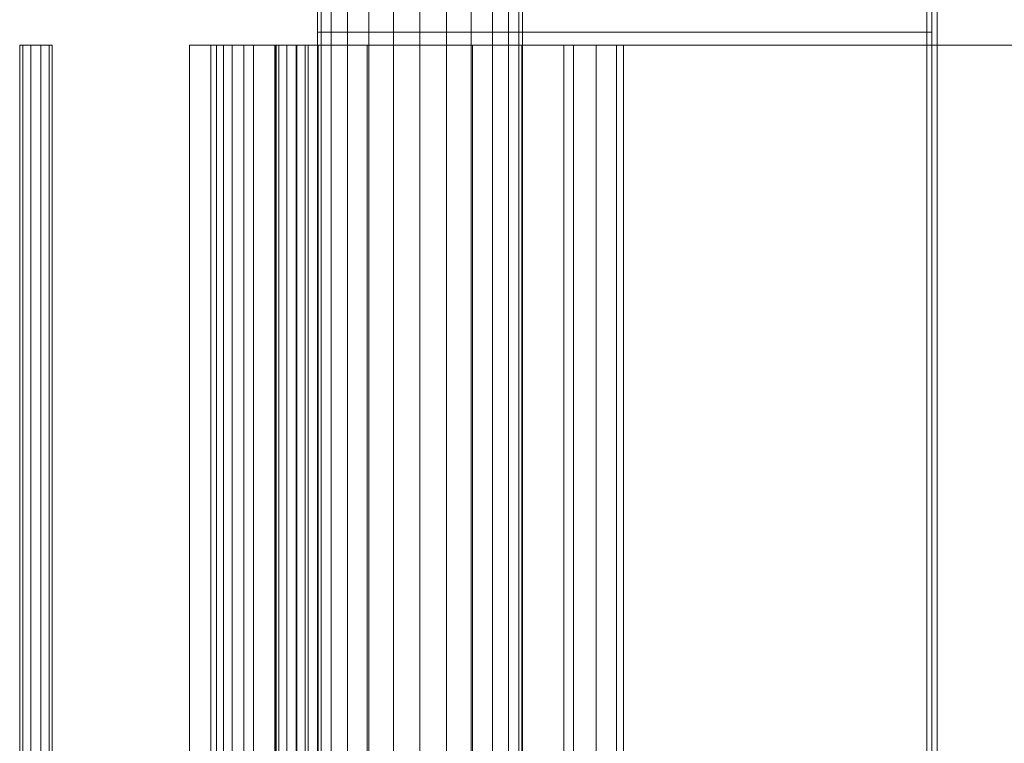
# Model space of a CAD drawing. Header units: millimetres. Extents: x -2233 to 65662, y -50530 to 6847.
# Tile 743 of 802: x 59855 to 60239, y -17023 to -16740. Entities that reach past the tile are written whole.
import ezdxf

# ---------------------------------------------------------------- set-up
doc = ezdxf.new("R2010")
doc.units = ezdxf.units.MM
doc.layers.add('superior_secador', color=7, linetype='Continuous', lineweight=0)

msp = doc.modelspace()

# ---------------------------------------------------------------- linework, layer by layer
at = {"layer": 'superior_secador'}
for p, q in [((60211.134, -16600), (60211.134, -19400)), ((60209.134, -19380), (60209.134, -16620)), ((60213.134, -16620), (60213.134, -19380)), ((59971.134, -16640), (59971.134, -19360)), ((59972.497, -16640), (59972.497, -19360)), ((59976.493, -16640), (59976.493, -19360)), ((59982.85, -16640), (59982.85, -19360)), ((59991.134, -16640), (59991.134, -19360)), ((60000.781, -16640), (60000.781, -19360)), ((60011.134, -16640), (60011.134, -19360)), ((60021.487, -16640), (60021.487, -19360)), ((60031.134, -16640), (60031.134, -19360)), ((60039.418, -16640), (60039.418, -19360)), ((60045.775, -16640), (60045.775, -19360)), ((60049.771, -16640), (60049.771, -19360)), ((60051.134, -19360), (60051.134, -16640)), ((60211.134, -16745), (59971.134, -16745)), ((59971.134, -16750), (59971.134, -16745)), ((60211.134, -16745), (60211.134, -16750)), ((59855.997, -16750), (59854.784, -16750)), ((59854.784, -16750), (59854.784, -19250)), ((59859.172, -16750), (59855.997, -16750)), ((59855.997, -16750), (59855.997, -19250)), ((59863.096, -16750), (59859.172, -16750)), ((59859.172, -16750), (59859.172, -19250)), ((59866.271, -16750), (59863.096, -16750)), ((59863.096, -16750), (59863.096, -19250)), ((59866.271, -16750), (59867.484, -16750)), ((59866.271, -16750), (59866.271, -19250)), ((59867.484, -19250), (59867.484, -16750)), ((59921.134, -19250), (59921.134, -16750)), ((59921.134, -16750), (59929.467, -16750)), ((59929.467, -19250), (59929.467, -16750)), ((59929.467, -16750), (59937.801, -16750)), ((59934.343, -16750), (59931.634, -16750)), ((59931.634, -16750), (59931.634, -19250)), ((59942.285, -16750), (59934.343, -16750)), ((59934.343, -16750), (59934.343, -19250)), ((59937.801, -19250), (59937.801, -16750)), ((59937.801, -16750), (59946.134, -16750)), ((59954.919, -16750), (59942.285, -16750)), ((59942.285, -16750), (59942.285, -19250)), ((59946.134, -19250), (59946.134, -16750)), ((59946.134, -16750), (59954.467, -16750)), ((59954.467, -19250), (59954.467, -16750)), ((59954.467, -16750), (59962.801, -16750)), ((59955.997, -16750), (59954.784, -16750)), ((59954.784, -16750), (59954.784, -19250)), ((59971.384, -16750), (59954.919, -16750)), ((59954.919, -16750), (59954.919, -19250)), ((59959.172, -16750), (59955.997, -16750)), ((59955.997, -16750), (59955.997, -19250)), ((59963.096, -16750), (59959.172, -16750)), ((59959.172, -16750), (59959.172, -19250)), ((59962.801, -19250), (59962.801, -16750)), ((59962.801, -16750), (59971.134, -16750)), ((59966.271, -16750), (59963.096, -16750)), ((59963.096, -16750), (59963.096, -19250)), ((59966.271, -16750), (59967.484, -16750)), ((59966.271, -16750), (59966.271, -19250)), ((59967.484, -19250), (59967.484, -16750)), ((59971.134, -19250), (59971.134, -16750)), ((59971.134, -16750), (60211.134, -16750)), ((59990.558, -16750), (59971.384, -16750)), ((59971.384, -16750), (59971.384, -19250)), ((60011.134, -16750), (59990.558, -16750)), ((59990.558, -16750), (59990.558, -19250)), ((60031.71, -16750), (60011.134, -16750)), ((60011.134, -16750), (60011.134, -19250)), ((60050.884, -16750), (60031.71, -16750)), ((60031.71, -16750), (60031.71, -19250)), ((60067.349, -16750), (60050.884, -16750)), ((60050.884, -16750), (60050.884, -19250)), ((60079.983, -16750), (60067.349, -16750)), ((60067.349, -16750), (60067.349, -19250)), ((60211.134, -16750), (60071.134, -16750)), ((60071.134, -16750), (60071.134, -19250)), ((60321.134, -16750), (60071.134, -16750)), ((60087.925, -16750), (60079.983, -16750)), ((60079.983, -16750), (60079.983, -19250)), ((60087.925, -16750), (60090.634, -16750)), ((60087.925, -16750), (60087.925, -19250)), ((60090.634, -19250), (60090.634, -16750)), ((60211.134, -16750), (60211.134, -19250))]:
    msp.add_line(p, q, dxfattribs=at)

doc.saveas('drawing.dxf')
